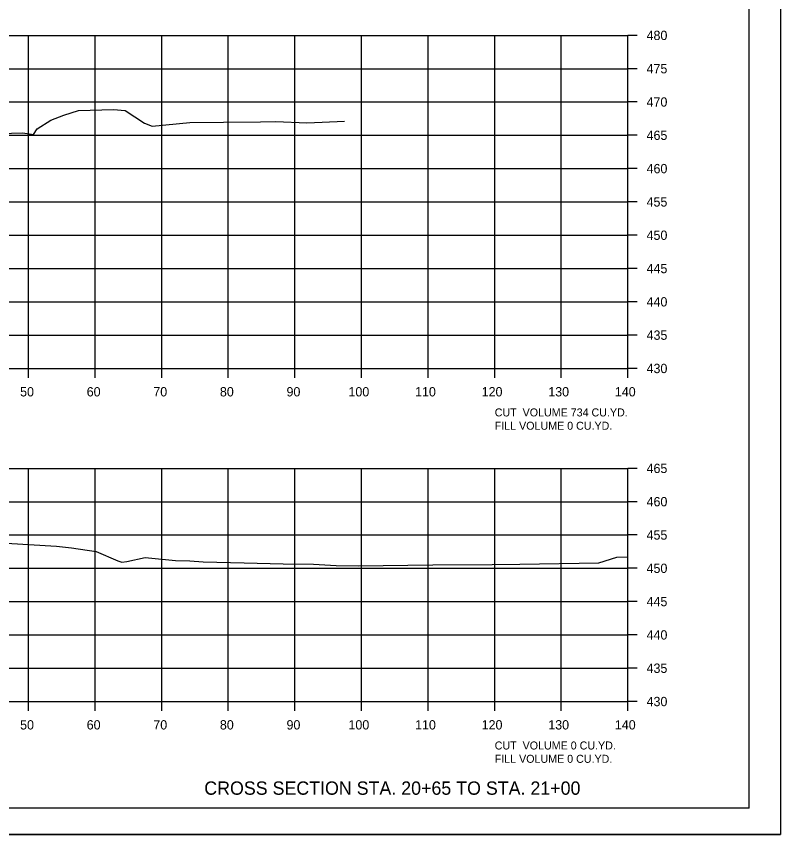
# Model space of a CAD drawing. Extents: x 1538688 to 1540766, y 656250 to 671912.
# Drawn here: x 1539422.3 to 1539537.1, y 656337.9 to 656460.7 of the extents above; entities that cross this region are included whole.
import ezdxf

# ---------------------------------------------------------------- set-up
doc = ezdxf.new("R2010")
doc.units = 0
for name, color, linetype in [('15', 7, 'Continuous'), ('18', 7, 'Continuous'), ('22', 7, 'Continuous'), ('26', 7, 'Continuous'), ('Borings', 7, 'Continuous'), ('Horizontal Alignment', 7, 'Continuous'), ('RipRap', 7, 'Continuous')]:
    doc.layers.add(name, color=color, linetype=linetype)

msp = doc.modelspace()

# ---------------------------------------------------------------- linework, layer by layer
at = {"layer": '18'}
for points in [[(1539418.09, 656443.12), (1539423.26, 656443.27), (1539424.9, 656442.98), (1539425.43, 656443.83), (1539427.5, 656445.16), (1539429.46, 656445.91), (1539431.62, 656446.59), (1539436.9, 656446.74), (1539438.62, 656446.61), (1539441.56, 656444.72), (1539442.72, 656444.26), (1539448.36, 656444.8), (1539453.39, 656444.85), (1539458.95, 656444.91), (1539461.29, 656444.93), (1539465.9, 656444.75), (1539468.2, 656444.85), (1539471.57, 656444.99)], [(1539410.68, 656382.25), (1539428.33, 656381.21), (1539430.58, 656380.97), (1539434.29, 656380.39), (1539437.55, 656378.98), (1539438.14, 656378.78), (1539438.9, 656378.9), (1539441.65, 656379.51), (1539446.21, 656379.03), (1539448.35, 656379), (1539450.34, 656378.85), (1539456.53, 656378.72), (1539462.36, 656378.54), (1539466.91, 656378.52), (1539470.32, 656378.31), (1539473.62, 656378.27), (1539484.86, 656378.41), (1539493.74, 656378.45), (1539497.92, 656378.5), (1539509.75, 656378.71), (1539512.48, 656379.57), (1539514.13, 656379.62)]]:
    msp.add_lwpolyline(points, dxfattribs=at)
at = {"layer": '22'}
for p, q in [((1539234.13, 656457.88), (1539514.13, 656457.88)), ((1539424.13, 656407.88), (1539424.13, 656457.88)), ((1539434.13, 656407.88), (1539434.13, 656457.88)), ((1539444.13, 656407.88), (1539444.13, 656457.88)), ((1539454.13, 656407.88), (1539454.13, 656457.88)), ((1539464.13, 656407.88), (1539464.13, 656457.88)), ((1539474.13, 656407.88), (1539474.13, 656457.88)), ((1539484.13, 656407.88), (1539484.13, 656457.88)), ((1539494.13, 656407.88), (1539494.13, 656457.88)), ((1539504.13, 656407.88), (1539504.13, 656457.88)), ((1539514.13, 656407.88), (1539514.13, 656457.88)), ((1539234.13, 656452.88), (1539514.13, 656452.88)), ((1539234.13, 656447.88), (1539514.13, 656447.88)), ((1539234.13, 656442.88), (1539514.13, 656442.88)), ((1539234.13, 656437.88), (1539514.13, 656437.88)), ((1539234.13, 656432.88), (1539514.13, 656432.88)), ((1539234.13, 656427.88), (1539514.13, 656427.88)), ((1539234.13, 656422.88), (1539514.13, 656422.88)), ((1539234.13, 656417.88), (1539514.13, 656417.88)), ((1539234.13, 656412.88), (1539514.13, 656412.88)), ((1539234.13, 656407.88), (1539514.13, 656407.88)), ((1539234.13, 656392.88), (1539514.13, 656392.88)), ((1539424.13, 656357.88), (1539424.13, 656392.88)), ((1539434.13, 656357.88), (1539434.13, 656392.88)), ((1539444.13, 656357.88), (1539444.13, 656392.88)), ((1539454.13, 656357.88), (1539454.13, 656392.88)), ((1539464.13, 656357.88), (1539464.13, 656392.88)), ((1539474.13, 656357.88), (1539474.13, 656392.88)), ((1539484.13, 656357.88), (1539484.13, 656392.88)), ((1539494.13, 656357.88), (1539494.13, 656392.88)), ((1539504.13, 656357.88), (1539504.13, 656392.88)), ((1539514.13, 656357.88), (1539514.13, 656392.88)), ((1539234.13, 656387.88), (1539514.13, 656387.88)), ((1539234.13, 656382.88), (1539514.13, 656382.88)), ((1539234.13, 656377.88), (1539514.13, 656377.88)), ((1539234.13, 656372.88), (1539514.13, 656372.88)), ((1539234.13, 656367.88), (1539514.13, 656367.88)), ((1539234.13, 656362.88), (1539514.13, 656362.88)), ((1539234.13, 656357.88), (1539514.13, 656357.88))]:
    msp.add_line(p, q, dxfattribs=at)
at = {"layer": '26'}
msp.add_line((1539203.73, 656337.9), (1539537.06, 656337.9), dxfattribs=at)
msp.add_lwpolyline([(1539203.72, 656551.23), (1539537.06, 656551.23), (1539537.06, 656337.9), (1539203.72, 656337.9)], close=True, dxfattribs=at)
at = {"layer": 'Borings'}
for p, q in [((1539514.13, 656407.88), (1539514.13, 656457.88)), ((1539515.53, 656457.88), (1539514.13, 656457.88)), ((1539515.53, 656452.88), (1539514.13, 656452.88)), ((1539515.53, 656447.88), (1539514.13, 656447.88)), ((1539515.53, 656442.88), (1539514.13, 656442.88)), ((1539515.53, 656437.88), (1539514.13, 656437.88)), ((1539515.53, 656432.88), (1539514.13, 656432.88)), ((1539515.53, 656427.88), (1539514.13, 656427.88)), ((1539515.53, 656422.88), (1539514.13, 656422.88)), ((1539515.53, 656417.88), (1539514.13, 656417.88)), ((1539515.53, 656412.88), (1539514.13, 656412.88)), ((1539234.13, 656407.88), (1539514.13, 656407.88)), ((1539424.13, 656406.48), (1539424.13, 656407.88)), ((1539434.13, 656406.48), (1539434.13, 656407.88)), ((1539444.13, 656406.48), (1539444.13, 656407.88)), ((1539454.13, 656406.48), (1539454.13, 656407.88)), ((1539464.13, 656406.48), (1539464.13, 656407.88)), ((1539474.13, 656406.48), (1539474.13, 656407.88)), ((1539484.13, 656406.48), (1539484.13, 656407.88)), ((1539494.13, 656406.48), (1539494.13, 656407.88)), ((1539504.13, 656406.48), (1539504.13, 656407.88)), ((1539514.13, 656406.48), (1539514.13, 656407.88)), ((1539515.53, 656407.88), (1539514.13, 656407.88)), ((1539514.13, 656357.88), (1539514.13, 656392.88)), ((1539515.53, 656392.88), (1539514.13, 656392.88)), ((1539515.53, 656387.88), (1539514.13, 656387.88)), ((1539515.53, 656382.88), (1539514.13, 656382.88)), ((1539515.53, 656377.88), (1539514.13, 656377.88)), ((1539515.53, 656372.88), (1539514.13, 656372.88)), ((1539515.53, 656367.88), (1539514.13, 656367.88)), ((1539515.53, 656362.88), (1539514.13, 656362.88)), ((1539234.13, 656357.88), (1539514.13, 656357.88)), ((1539424.13, 656356.48), (1539424.13, 656357.88)), ((1539434.13, 656356.48), (1539434.13, 656357.88)), ((1539444.13, 656356.48), (1539444.13, 656357.88)), ((1539454.13, 656356.48), (1539454.13, 656357.88)), ((1539464.13, 656356.48), (1539464.13, 656357.88)), ((1539474.13, 656356.48), (1539474.13, 656357.88)), ((1539484.13, 656356.48), (1539484.13, 656357.88)), ((1539494.13, 656356.48), (1539494.13, 656357.88)), ((1539504.13, 656356.48), (1539504.13, 656357.88)), ((1539514.13, 656356.48), (1539514.13, 656357.88)), ((1539515.53, 656357.88), (1539514.13, 656357.88))]:
    msp.add_line(p, q, dxfattribs=at)
at = {"layer": 'RipRap'}
for q in [(1539532.31, 656547.34), (1539216.13, 656341.88)]:
    msp.add_line((1539532.31, 656341.88), q, dxfattribs=at)

# ---------------------------------------------------------------- texts
at = {"layer": '15'}
msp.add_text('CROSS SECTION STA. 20+65 TO STA. 21+00', height=2, dxfattribs=at).set_placement((1539450.52, 656343.88))
at = {"layer": 'Horizontal Alignment'}
for s, height, p in [('480', 1.4, (1539516.93, 656457.18)), ('475', 1.4, (1539516.93, 656452.18)), ('470', 1.4, (1539516.93, 656447.18)), ('465', 1.4, (1539516.93, 656442.18)), ('460', 1.4, (1539516.93, 656437.18)), ('455', 1.4, (1539516.93, 656432.18)), ('450', 1.4, (1539516.93, 656427.18)), ('445', 1.4, (1539516.93, 656422.18)), ('440', 1.4, (1539516.93, 656417.18)), ('435', 1.4, (1539516.93, 656412.18)), ('430', 1.4, (1539516.93, 656407.18)), ('50', 1.4, (1539422.87, 656403.68)), ('60', 1.4, (1539432.87, 656403.68)), ('70', 1.4, (1539442.87, 656403.68)), ('80', 1.4, (1539452.87, 656403.68)), ('90', 1.4, (1539462.87, 656403.68)), ('100', 1.4, (1539472.17, 656403.68)), ('110', 1.4, (1539482.17, 656403.68)), ('120', 1.4, (1539492.17, 656403.68)), ('130', 1.4, (1539502.17, 656403.68)), ('140', 1.4, (1539512.17, 656403.68)), ('CUT  VOLUME 734 CU.YD.', 1.2, (1539494.13, 656400.68)), ('FILL VOLUME 0 CU.YD.', 1.2, (1539494.13, 656398.68)), ('465', 1.4, (1539516.93, 656392.18)), ('460', 1.4, (1539516.93, 656387.18)), ('455', 1.4, (1539516.93, 656382.18)), ('450', 1.4, (1539516.93, 656377.18)), ('445', 1.4, (1539516.93, 656372.18)), ('440', 1.4, (1539516.93, 656367.18)), ('435', 1.4, (1539516.93, 656362.18)), ('430', 1.4, (1539516.93, 656357.18)), ('50', 1.4, (1539422.87, 656353.68)), ('60', 1.4, (1539432.87, 656353.68)), ('70', 1.4, (1539442.87, 656353.68)), ('80', 1.4, (1539452.87, 656353.68)), ('90', 1.4, (1539462.87, 656353.68)), ('100', 1.4, (1539472.17, 656353.68)), ('110', 1.4, (1539482.17, 656353.68)), ('120', 1.4, (1539492.17, 656353.68)), ('130', 1.4, (1539502.17, 656353.68)), ('140', 1.4, (1539512.17, 656353.68)), ('CUT  VOLUME 0 CU.YD.', 1.2, (1539494.13, 656350.68)), ('FILL VOLUME 0 CU.YD.', 1.2, (1539494.13, 656348.68))]:
    msp.add_text(s, height=height, dxfattribs=at).set_placement(p)

doc.saveas('drawing.dxf')
